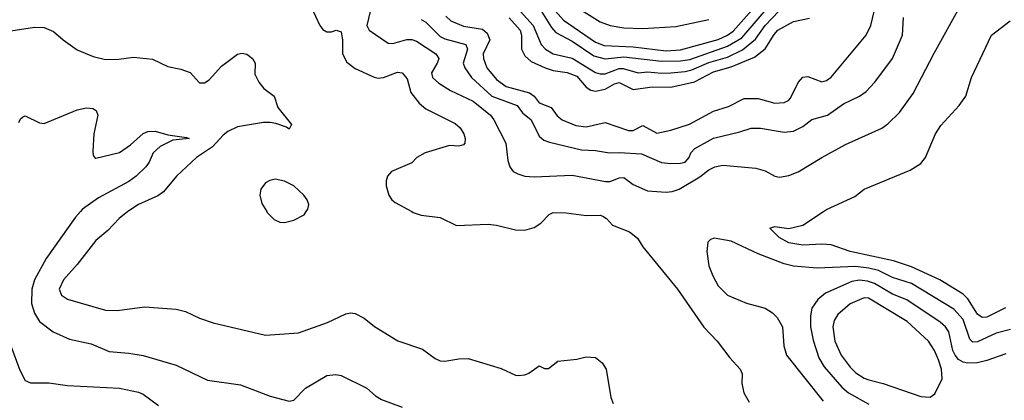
# Model space of a CAD drawing. Header units: inches. Extents: x 1305375 to 1407406, y 744550 to 841633.
# Tile 482 of 509: x 1394207 to 1398384, y 819198 to 820815. Entities that reach past the tile are written whole.
import ezdxf

# ---------------------------------------------------------------- set-up
doc = ezdxf.new("R2010")
doc.units = ezdxf.units.IN
doc.header["$MEASUREMENT"] = 0
doc.layers.add('B3891', color=7, linetype='Continuous')
doc.layers.add('B3892', color=7, linetype='Continuous')

msp = doc.modelspace()

# ---------------------------------------------------------------- linework, layer by layer
at = {"layer": 'B3891', "color": 5}
for points, elevation in [([(1394464.8, 820000), (1394443.9, 819976.1), (1394319.3, 819800.7), (1394269.4, 819710.6), (1394258.5, 819670), (1394257.2, 819610), (1394268.8, 819568.8), (1394290, 819533.6), (1394348.9, 819488.9), (1394418, 819458), (1394510, 819437.5), (1394585.7, 819405.7), (1394670, 819398.9), (1394730, 819388.7), (1394870, 819348), (1395003.2, 819283.2), (1395143.6, 819263.6), (1395270, 819215.8), (1395350, 819194.9), (1395370, 819198.4), (1395419.5, 819250), (1395510, 819303.8), (1395548.1, 819308.1), (1395570, 819303), (1395678.8, 819250), (1395716.5, 819216.5), (1395741.2, 819201.2), (1395829.5, 819169.5)], 1160), ([(1394666, 820000), (1394628.2, 819970), (1394580, 819920), (1394530, 819877.4), (1394450, 819775.1), (1394392.2, 819710), (1394374.7, 819670), (1394384.6, 819644.6), (1394410, 819628.4), (1394570, 819580.6), (1394619.8, 819580.2), (1394735.6, 819595.6), (1394870, 819586), (1394910, 819574.9), (1394970, 819547.2), (1395027.3, 819527.3), (1395250, 819475.2), (1395390, 819484.7), (1395511.9, 819528.1), (1395590, 819566), (1395610, 819570.2), (1395630, 819567.4), (1395667.6, 819547.6), (1395712.1, 819512.1), (1395810.9, 819450.9), (1395915.1, 819415.1), (1395970, 819375.5), (1395990, 819366), (1396010, 819363.7), (1396070, 819374.7), (1396110, 819375.6), (1396250, 819332.8), (1396310, 819305.6), (1396323.6, 819303.6), (1396350, 819306.2), (1396366.7, 819313.2), (1396410, 819344.9), (1396433.7, 819333.7), (1396450, 819333), (1396490, 819363.8), (1396570, 819373), (1396610, 819383), (1396650, 819379.3), (1396677.8, 819357.8), (1396694.9, 819330), (1396714.8, 819210), (1396725.2, 819185.2)], 1180), ([(1395254.7, 820000), (1395256.7, 819996.7), (1395286.5, 819966.5), (1395310, 819955.6), (1395330, 819954), (1395370, 819962.8), (1395413.3, 819986.7), (1395422.6, 820000)], 1220), ([(1395869.7, 820000), (1395876.4, 819996.4), (1395910, 819984.9), (1395990, 819974.3), (1396060.6, 819940.6), (1396193.8, 819946.2), (1396230, 819942), (1396310, 819921.8), (1396350, 819921.5), (1396390, 819932.9), (1396418.4, 819950), (1396453.2, 819986.8), (1396470, 819995.5), (1396525.5, 819994.5), (1396610, 819983), (1396670, 819985.2), (1396680.4, 819980.4), (1396696.4, 819970), (1396721.8, 819941.8), (1396794.3, 819914.3), (1396827.5, 819887.5), (1396850.3, 819850.3), (1396997.4, 819670), (1397109.5, 819509.5), (1397166, 819450), (1397219.1, 819379.1), (1397263.7, 819330), (1397272.6, 819310), (1397270.3, 819269.7), (1397279.6, 819230), (1397301.5, 819190)], 1220), ([(1398388.7, 819591.2), (1398310, 819550.8), (1398290, 819549.4), (1398270, 819563.8), (1398230, 819629.9), (1398210, 819649.5), (1398110, 819710.3), (1397990, 819764.8), (1397914.5, 819790), (1397729.7, 819829.7), (1397650, 819858.9), (1397610, 819861.7), (1397530, 819856.6), (1397470, 819866.6), (1397428.8, 819890), (1397389.5, 819930), (1397410, 819937), (1397470, 819927.9), (1397530, 819942.5), (1397617.7, 820000)], 1220), ([(1398410, 819498.4), (1398350, 819482.8), (1398270, 819446.1), (1398250, 819444.7), (1398237.6, 819457.6), (1398210, 819540.9), (1398170, 819585.9), (1397990, 819693.7), (1397910, 819720.1), (1397850, 819749.3), (1397810, 819759.8), (1397753.4, 819766.6), (1397590, 819759.6), (1397490, 819768.6), (1397450, 819777.9), (1397340.4, 819820.4), (1397225.6, 819874.4), (1397153.3, 819886.7), (1397138.2, 819881.8), (1397125.8, 819870), (1397122, 819830), (1397130.9, 819770), (1397146.9, 819726.9), (1397170, 819684.9), (1397210, 819645.4), (1397290, 819610.2), (1397370, 819589), (1397400.3, 819570), (1397420.3, 819550), (1397443.2, 819510), (1397449.3, 819430), (1397460.2, 819390), (1397615, 819195.1)], 1240), ([(1398390, 819396.2), (1398310, 819366.5), (1398270, 819356.6), (1398230, 819355.2), (1398210, 819359.7), (1398190, 819372.1), (1398175.1, 819390), (1398165.7, 819410), (1398148.4, 819488.4), (1398134.1, 819510), (1398112.6, 819530), (1397970, 819625), (1397910, 819649.6), (1397833.7, 819693.7), (1397804.1, 819704.1), (1397770, 819708.1), (1397737.6, 819702.4), (1397626.2, 819653.8), (1397593.3, 819626.7), (1397568.1, 819590), (1397562.4, 819557.6), (1397561.6, 819510), (1397573.6, 819453.6), (1397597.9, 819377.9), (1397619.7, 819339.7), (1397694.3, 819254.3), (1397722.5, 819230), (1397810, 819181.6)], 1260), ([(1394168.5, 819430), (1394206.6, 819326.6), (1394230, 819282), (1394252.2, 819272.2), (1394330, 819272.2), (1394410, 819261.4), (1394630, 819250.2), (1394710, 819232.4), (1394730, 819224), (1394796.1, 819176.1)], 1140)]:
    msp.add_lwpolyline(points, dxfattribs=dict(at, elevation=elevation))
at = {"layer": 'B3891', "color": 5, "elevation": 1280}
msp.add_lwpolyline([(1397790, 819634), (1397730, 819607.3), (1397677.4, 819562.6), (1397662.7, 819537.3), (1397656.1, 819510), (1397664.8, 819450), (1397691.7, 819390), (1397730, 819339.5), (1397754.9, 819314.9), (1397790, 819291.8), (1397810, 819284.4), (1397870, 819269.4), (1398030, 819214.5), (1398070, 819211), (1398090, 819225.8), (1398121.1, 819290), (1398117.9, 819330), (1398105.7, 819370), (1398087.7, 819410), (1398061.9, 819450), (1397972.5, 819532.5), (1397807.3, 819632.7)], close=True, dxfattribs=at)
at = {"layer": 'B3892', "color": 5}
for points, elevation in [([(1396322.7, 821030), (1396513.2, 820813.2), (1396650, 820720.1), (1396686, 820706), (1396810, 820700.3), (1396950, 820682.3), (1397010, 820687.3), (1397170, 820731.2), (1397210, 820749.1), (1397233.8, 820766.2), (1397370, 820921.2)], 1380), ([(1395443.9, 820870), (1395479.7, 820790), (1395493.2, 820773.2), (1395510, 820763.7), (1395530, 820764.1), (1395550, 820770.9), (1395570, 820763.7), (1395576.8, 820730), (1395576.8, 820670), (1395595.3, 820635.3), (1395630, 820608.2), (1395710, 820571), (1395727.4, 820567.4), (1395750, 820569.4), (1395810, 820591.6), (1395830, 820589.1), (1395850, 820564.4), (1395866, 820506), (1395900.9, 820460.9), (1395930, 820436.3), (1396054.8, 820374.8), (1396075.4, 820355.4), (1396091.2, 820330), (1396096.5, 820310), (1396095.3, 820290), (1396090, 820283.5), (1396070, 820278.4), (1396030, 820281.1), (1395926.4, 820250), (1395891.8, 820230), (1395870, 820207.4), (1395783.7, 820170), (1395767.4, 820150), (1395760.9, 820130), (1395760.9, 820110), (1395772.9, 820070), (1395785.7, 820050), (1395799, 820039), (1395869.7, 820000)], 1220), ([(1395693.4, 820850), (1395679.3, 820790), (1395689.1, 820770), (1395770, 820715.6), (1395790, 820714), (1395848.6, 820731.4), (1395870, 820731.6), (1395890, 820723.6), (1395971.7, 820670), (1395984.3, 820650), (1395978.3, 820630), (1395954.2, 820590), (1395958.2, 820570), (1395985.3, 820545.3), (1396034.7, 820514.7), (1396130, 820469.6), (1396203.5, 820410), (1396217.9, 820390), (1396269.3, 820290), (1396277.4, 820217.4), (1396286.7, 820190), (1396300.4, 820170), (1396319.7, 820159.7), (1396350, 820151), (1396390, 820147.4), (1396550, 820154), (1396692.2, 820127.8), (1396712.3, 820127.7), (1396750, 820143.5), (1396770, 820145), (1396810, 820114.3), (1396870, 820088.2), (1396950, 820082.6), (1396975, 820085), (1397004.6, 820095.4), (1397092.5, 820147.5), (1397130, 820177.6), (1397156.2, 820190), (1397190, 820197.6), (1397330, 820184.2), (1397370, 820172.4), (1397410, 820150.4), (1397430, 820145.7), (1397470, 820153.1), (1397510, 820169.1), (1397609.9, 820230.1), (1397710, 820284.2), (1397865, 820355), (1397890, 820372.1), (1397939.7, 820420.3), (1397998.2, 820501.8), (1398086.4, 820673.6), (1398200.8, 820879.2)], 1240), ([(1396330.9, 820850), (1396385.5, 820790), (1396419.6, 820710), (1396437.7, 820690), (1396470, 820670.5), (1396550, 820651), (1396650, 820590.8), (1396670, 820584.5), (1396690, 820585.3), (1396750, 820607.3), (1396767.7, 820607.7), (1396830, 820589.7), (1396870, 820594.2), (1396930, 820588.1), (1396970, 820589.2), (1397030, 820594.4), (1397058.4, 820601.6), (1397130, 820633), (1397210, 820655.9), (1397273.1, 820686.9), (1397328.2, 820731.8), (1397370, 820790.4), (1397457.5, 820882.4)], 1340), ([(1396420.1, 820850), (1396462.5, 820782.5), (1396481.1, 820761.1), (1396550, 820723.4), (1396642.2, 820662.2), (1396690, 820648.8), (1396770, 820657.1), (1396930, 820639), (1397010, 820640.4), (1397050, 820646.2), (1397210, 820702), (1397270, 820738), (1397401, 820890)], 1360), ([(1396014.7, 820830), (1396035.5, 820810), (1396090, 820787.2), (1396170, 820774.6), (1396190, 820757.7), (1396201.3, 820730), (1396173.5, 820670), (1396173.8, 820650), (1396189.2, 820610), (1396230, 820560.6), (1396270.9, 820530.9), (1396370, 820505), (1396389.1, 820490), (1396410, 820461.7), (1396462, 820442), (1396487, 820407), (1396507.6, 820390), (1396565.8, 820365.8), (1396610, 820360.1), (1396690, 820378.3), (1396790, 820344.4), (1396810, 820344.1), (1396850, 820365.7), (1396910, 820332.9), (1396970, 820346.5), (1397048.4, 820371.6), (1397150, 820426.7), (1397213.8, 820446.2), (1397280.1, 820479.9), (1397340.2, 820480.2), (1397410, 820460.8), (1397450, 820463), (1397468.1, 820471.9), (1397477.6, 820482.4), (1397510, 820548.9), (1397530, 820570.3), (1397550, 820574.4), (1397610, 820551.1), (1397630, 820556.3), (1397650, 820571), (1397797.7, 820750), (1397818.4, 820790), (1397832, 820850)], 1280), ([(1396590, 820856.3), (1396670, 820806.7), (1396711.7, 820790), (1396770, 820780.7), (1396850, 820778.2), (1396990, 820786), (1397130, 820815.8)], 1420), ([(1394150, 820765.5), (1394270, 820782.8), (1394310, 820782), (1394350, 820765.5), (1394390.7, 820730), (1394450, 820687.7), (1394518.4, 820658.4), (1394570, 820646), (1394627.5, 820647.5), (1394690, 820655.6), (1394770, 820647.2), (1394835.8, 820615.8), (1394890, 820605.2), (1394930, 820590.3), (1394970, 820546.7), (1394990, 820546.5), (1395010, 820560.3), (1395062.8, 820617.2), (1395130, 820669.2), (1395150, 820672.9), (1395170, 820668), (1395194.9, 820650), (1395205.5, 820630), (1395204, 820584), (1395220.9, 820550), (1395243, 820523), (1395286.4, 820490), (1395302.3, 820442.3), (1395359.5, 820370), (1395350, 820349.8), (1395338.6, 820358.6), (1395294, 820374), (1395270, 820379), (1395241.7, 820378.3), (1395130, 820359.9), (1395090, 820340.2), (1395070, 820324.7), (1395024.8, 820275.2), (1394956.9, 820230), (1394872.4, 820150), (1394816.9, 820083.1), (1394792.9, 820067.2), (1394710.3, 820030), (1394670, 820003.2), (1394666, 820000)], 1180), ([(1395910, 820815.6), (1395930, 820804.4), (1395990, 820743.7), (1396010, 820734.4), (1396100.2, 820710), (1396106.9, 820690), (1396088.1, 820630), (1396095, 820610), (1396123.1, 820570), (1396210, 820490.1), (1396316.8, 820450), (1396339.4, 820419.4), (1396377, 820390), (1396410, 820319.7), (1396430, 820303.7), (1396454.5, 820294.5), (1396590, 820262.3), (1396650, 820259.5), (1396709, 820249), (1396750, 820251.5), (1396845.2, 820245.2), (1396930, 820208.3), (1396970, 820204.2), (1397010, 820206.2), (1397030.8, 820210), (1397046.6, 820230), (1397053.8, 820250), (1397071.7, 820268.3), (1397150, 820311.9), (1397261.9, 820338.1), (1397310, 820354.2), (1397350, 820353.9), (1397450, 820337.7), (1397490, 820342.2), (1397530, 820361.2), (1397568.2, 820391.8), (1397633.5, 820410), (1397701.8, 820458.2), (1397770, 820490.2), (1397797.6, 820510), (1397835, 820550), (1397910, 820650.3), (1397952.7, 820750), (1397955.9, 820824.1)], 1260), ([(1396283, 820823), (1396330.4, 820770), (1396336.1, 820750), (1396336.4, 820690), (1396350, 820661.4), (1396377.1, 820637), (1396435.8, 820610), (1396470, 820599.5), (1396530, 820590.7), (1396570, 820575.9), (1396610, 820528.6), (1396630, 820515.5), (1396650, 820510.8), (1396690, 820519.4), (1396730, 820542.8), (1396750, 820547.8), (1396810, 820517.9), (1396890, 820529.3), (1396970, 820528.6), (1397070, 820551), (1397150, 820593.3), (1397224.9, 820615.1), (1397323.8, 820656.2), (1397369.3, 820690.7), (1397407.2, 820752.8), (1397423.6, 820770), (1397490, 820807.9), (1397557.7, 820822.3)], 1320), ([(1397617.7, 820000), (1397630, 820008.1), (1397750, 820064), (1397790, 820095.3), (1397984.7, 820175.2), (1398030, 820204.4), (1398049.8, 820230.2), (1398092.8, 820330), (1398114.2, 820365.8), (1398193, 820450), (1398221.3, 820490), (1398244.7, 820570), (1398329.7, 820750), (1398409, 820811)], 1220), ([(1394202.3, 820377.7), (1394210, 820394.4), (1394218.9, 820401.1), (1394230, 820407.2), (1394290, 820376.5), (1394310, 820373.8), (1394450, 820432), (1394490, 820440.9), (1394517.5, 820437.5), (1394530.4, 820430), (1394538.7, 820410), (1394521.2, 820330), (1394516.4, 820256.4), (1394518.5, 820238.5), (1394527, 820227), (1394530, 820226.4), (1394630, 820250.8), (1394676.6, 820283.4), (1394730, 820331.6), (1394750, 820339.7), (1394781.1, 820341.1), (1394834.5, 820325.5), (1394914.6, 820314.6), (1394926, 820310), (1394857, 820303), (1394803, 820277), (1394772.7, 820250), (1394755.8, 820210), (1394742.2, 820190), (1394700.2, 820150), (1394670, 820127.5), (1394541, 820059), (1394473.6, 820010), (1394464.8, 820000)], 1160), ([(1395422.6, 820000), (1395429.6, 820010), (1395433.3, 820030), (1395426.6, 820050), (1395412.8, 820070), (1395370, 820108.7), (1395330, 820129.8), (1395290, 820137.1), (1395267.8, 820132.2), (1395250, 820122), (1395230, 820095.1), (1395225.8, 820070), (1395233.9, 820033.9), (1395254.7, 820000)], 1220)]:
    msp.add_lwpolyline(points, dxfattribs=dict(at, elevation=elevation))

doc.saveas('drawing.dxf')
